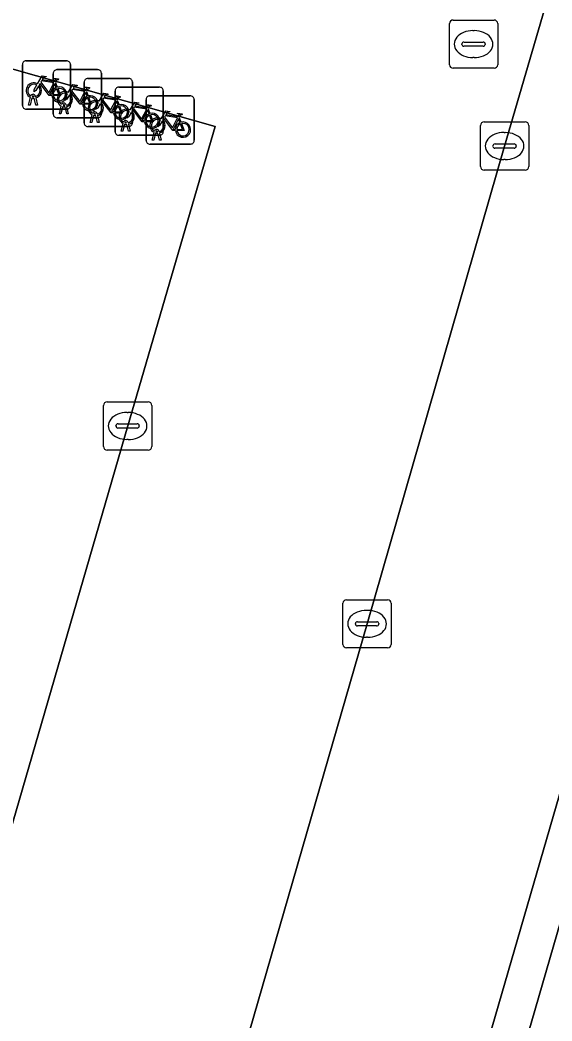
# Model space of a CAD drawing. Extents: x 159817 to 160765, y 380688 to 381638.
# Drawn here: x 160461.01 to 160472.05, y 381224.88 to 381245.65 of the extents above; entities that cross this region are included whole.
import ezdxf

# ---------------------------------------------------------------- set-up
doc = ezdxf.new("R2010")
doc.units = 0
for name, color, linetype in [('IMGEO_Fietsenrek', 7, 'Continuous'), ('IMGEO_Groenvoorziening', 7, 'Continuous'), ('IMGEO_Kolk', 7, 'Continuous'), ('IMGEO_Parkeervlak_open', 7, 'Continuous'), ('IMGEO_Rijbaan_lokaal_open', 7, 'Continuous'), ('IMGEO_Rioolput', 7, 'Continuous'), ('IMGEO_Voetpad_open', 7, 'Continuous')]:
    doc.layers.add(name, color=color, linetype=linetype)

msp = doc.modelspace()

# ---------------------------------------------------------------- linework, layer by layer
at = {"layer": 'IMGEO_Fietsenrek'}
for p, q in [((160461.061, 381243.88), (160461.061, 381244.721)), ((160461.061, 381244.721), (160461.061, 381243.88)), ((160461.136, 381244.805), (160461.977, 381244.805)), ((160461.977, 381244.805), (160461.136, 381244.805)), ((160462.061, 381244.73), (160462.061, 381243.889)), ((160462.061, 381243.889), (160462.061, 381244.73)), ((160461.702, 381243.698), (160461.702, 381244.539)), ((160461.702, 381244.539), (160461.702, 381243.698)), ((160461.777, 381244.623), (160462.618, 381244.623)), ((160462.618, 381244.623), (160461.777, 381244.623)), ((160462.702, 381244.548), (160462.702, 381243.707)), ((160462.702, 381243.707), (160462.702, 381244.548)), ((160461.748, 381244.354), (160461.784, 381244.259)), ((160462.344, 381243.517), (160462.344, 381244.358)), ((160462.344, 381244.358), (160462.344, 381243.517)), ((160462.419, 381244.442), (160463.26, 381244.442)), ((160463.26, 381244.442), (160462.419, 381244.442)), ((160463.06, 381244.26), (160463.901, 381244.26)), ((160463.901, 381244.26), (160463.06, 381244.26)), ((160463.344, 381244.367), (160463.344, 381243.526)), ((160463.344, 381243.526), (160463.344, 381244.367)), ((160461.188, 381243.889), (160461.227, 381244.049)), ((160461.299, 381244.061), (160461.298, 381244.065)), ((160461.33, 381244.072), (160461.331, 381244.065)), ((160462.389, 381244.172), (160462.425, 381244.077)), ((160462.985, 381243.335), (160462.985, 381244.176)), ((160462.985, 381244.176), (160462.985, 381243.335)), ((160463.702, 381244.078), (160464.543, 381244.078)), ((160464.543, 381244.078), (160463.702, 381244.078)), ((160463.985, 381244.185), (160463.985, 381243.344)), ((160463.985, 381243.344), (160463.985, 381244.185)), ((160461.222, 381243.889), (160461.188, 381243.889)), ((160461.257, 381244.037), (160461.222, 381243.889)), ((160461.34, 381243.889), (160461.306, 381244.031)), ((160461.338, 381244.035), (160461.373, 381243.889)), ((160461.373, 381243.889), (160461.34, 381243.889)), ((160461.829, 381243.707), (160461.868, 381243.867)), ((160461.898, 381243.855), (160461.863, 381243.707)), ((160461.94, 381243.879), (160461.939, 381243.883)), ((160461.981, 381243.707), (160461.947, 381243.849)), ((160461.971, 381243.89), (160461.972, 381243.883)), ((160461.979, 381243.853), (160462.014, 381243.707)), ((160463.031, 381243.991), (160463.067, 381243.896)), ((160463.627, 381243.153), (160463.627, 381243.994)), ((160463.627, 381243.994), (160463.627, 381243.153)), ((160464.627, 381244.003), (160464.627, 381243.162)), ((160464.627, 381243.162), (160464.627, 381244.003)), ((160461.986, 381243.805), (160461.145, 381243.805)), ((160461.145, 381243.805), (160461.986, 381243.805)), ((160461.863, 381243.707), (160461.829, 381243.707)), ((160462.014, 381243.707), (160461.981, 381243.707)), ((160462.471, 381243.526), (160462.51, 381243.686)), ((160462.54, 381243.674), (160462.505, 381243.526)), ((160462.582, 381243.698), (160462.581, 381243.702)), ((160462.623, 381243.526), (160462.589, 381243.668)), ((160462.613, 381243.709), (160462.614, 381243.702)), ((160462.621, 381243.672), (160462.656, 381243.526)), ((160463.672, 381243.809), (160463.708, 381243.714)), ((160462.627, 381243.623), (160461.786, 381243.623)), ((160461.786, 381243.623), (160462.627, 381243.623)), ((160463.269, 381243.442), (160462.428, 381243.442)), ((160462.428, 381243.442), (160463.269, 381243.442)), ((160462.505, 381243.526), (160462.471, 381243.526)), ((160462.656, 381243.526), (160462.623, 381243.526)), ((160463.112, 381243.344), (160463.151, 381243.504)), ((160463.181, 381243.492), (160463.146, 381243.344)), ((160463.223, 381243.516), (160463.222, 381243.52)), ((160463.264, 381243.344), (160463.23, 381243.486)), ((160463.254, 381243.527), (160463.255, 381243.52)), ((160463.262, 381243.49), (160463.297, 381243.344)), ((160464.314, 381243.627), (160464.35, 381243.532)), ((160463.91, 381243.26), (160463.069, 381243.26)), ((160463.069, 381243.26), (160463.91, 381243.26)), ((160463.146, 381243.344), (160463.112, 381243.344)), ((160463.297, 381243.344), (160463.264, 381243.344)), ((160463.754, 381243.162), (160463.793, 381243.322)), ((160463.823, 381243.31), (160463.788, 381243.162)), ((160463.865, 381243.334), (160463.864, 381243.338)), ((160463.906, 381243.162), (160463.872, 381243.304)), ((160463.896, 381243.345), (160463.897, 381243.338)), ((160463.904, 381243.308), (160463.939, 381243.162)), ((160464.552, 381243.078), (160463.711, 381243.078)), ((160463.711, 381243.078), (160464.552, 381243.078)), ((160463.788, 381243.162), (160463.754, 381243.162)), ((160463.939, 381243.162), (160463.906, 381243.162))]:
    msp.add_line(p, q, dxfattribs=at)
for points in [[(160461.374, 381244.331), (160461.469, 381244.495), (160461.555, 381244.481), (160461.557, 381244.472), (160461.501, 381244.461), (160461.474, 381244.416), (160461.73, 381244.375)], [(160461.395, 381244.279), (160461.343, 381244.189), (160461.303, 381244.164), (160461.304, 381244.211), (160461.359, 381244.305)], [(160461.67, 381244.087), (160461.62, 381244.087), (160461.429, 381244.338), (160461.41, 381244.306)], [(160461.717, 381244.35), (160461.46, 381244.391), (160461.443, 381244.362), (160461.61, 381244.142), (160461.717, 381244.35)], [(160461.765, 381244.252), (160461.735, 381244.329), (160461.626, 381244.111), (160461.669, 381244.111)], [(160461.73, 381244.375), (160461.755, 381244.424), (160461.749, 381244.428), (160461.726, 381244.432), (160461.714, 381244.439), (160461.713, 381244.442), (160461.715, 381244.447), (160461.81, 381244.432), (160461.812, 381244.422), (160461.802, 381244.409), (160461.79, 381244.403), (160461.776, 381244.409), (160461.748, 381244.354)], [(160462.015, 381244.149), (160462.11, 381244.313), (160462.196, 381244.299), (160462.198, 381244.29), (160462.142, 381244.279), (160462.115, 381244.234), (160462.371, 381244.193)], [(160462.371, 381244.193), (160462.396, 381244.242), (160462.39, 381244.246), (160462.367, 381244.25), (160462.355, 381244.257), (160462.354, 381244.26), (160462.356, 381244.265), (160462.451, 381244.25), (160462.453, 381244.24), (160462.443, 381244.227), (160462.431, 381244.221), (160462.417, 381244.227), (160462.389, 381244.172)], [(160461.699, 381244.111), (160461.819, 381244.11), (160461.775, 381244.224)], [(160461.795, 381244.231), (160461.85, 381244.086), (160461.7, 381244.086)], [(160462.036, 381244.097), (160461.984, 381244.007), (160461.944, 381243.982), (160461.945, 381244.029), (160462, 381244.123)], [(160462.311, 381243.905), (160462.261, 381243.905), (160462.07, 381244.156), (160462.051, 381244.124)], [(160462.358, 381244.168), (160462.101, 381244.209), (160462.084, 381244.18), (160462.251, 381243.96), (160462.358, 381244.168)], [(160462.406, 381244.07), (160462.376, 381244.147), (160462.267, 381243.929), (160462.31, 381243.929)], [(160462.657, 381243.968), (160462.752, 381244.132), (160462.838, 381244.118), (160462.84, 381244.109), (160462.784, 381244.098), (160462.757, 381244.053), (160463.013, 381244.012)], [(160463.013, 381244.012), (160463.038, 381244.061), (160463.032, 381244.065), (160463.009, 381244.069), (160462.997, 381244.076), (160462.996, 381244.079), (160462.998, 381244.084), (160463.093, 381244.069), (160463.095, 381244.059), (160463.085, 381244.046), (160463.073, 381244.04), (160463.059, 381244.046), (160463.031, 381243.991)], [(160462.34, 381243.929), (160462.46, 381243.928), (160462.416, 381244.042)], [(160462.436, 381244.049), (160462.491, 381243.904), (160462.341, 381243.904)], [(160462.678, 381243.916), (160462.626, 381243.826), (160462.586, 381243.801), (160462.587, 381243.848), (160462.642, 381243.942)], [(160462.953, 381243.724), (160462.903, 381243.724), (160462.712, 381243.975), (160462.693, 381243.943)], [(160463, 381243.987), (160462.743, 381244.028), (160462.726, 381243.999), (160462.893, 381243.779), (160463, 381243.987)], [(160463.048, 381243.889), (160463.018, 381243.966), (160462.909, 381243.748), (160462.952, 381243.748)], [(160462.982, 381243.748), (160463.102, 381243.747), (160463.058, 381243.861)], [(160463.078, 381243.868), (160463.133, 381243.723), (160462.983, 381243.723)], [(160463.298, 381243.786), (160463.393, 381243.95), (160463.479, 381243.936), (160463.481, 381243.927), (160463.425, 381243.916), (160463.398, 381243.871), (160463.654, 381243.83)], [(160463.641, 381243.805), (160463.384, 381243.846), (160463.367, 381243.817), (160463.534, 381243.597), (160463.641, 381243.805)], [(160463.654, 381243.83), (160463.679, 381243.879), (160463.673, 381243.883), (160463.65, 381243.887), (160463.638, 381243.894), (160463.637, 381243.897), (160463.639, 381243.902), (160463.734, 381243.887), (160463.736, 381243.877), (160463.726, 381243.864), (160463.714, 381243.858), (160463.7, 381243.864), (160463.672, 381243.809)], [(160463.319, 381243.734), (160463.267, 381243.644), (160463.227, 381243.619), (160463.228, 381243.666), (160463.283, 381243.76)], [(160463.594, 381243.542), (160463.544, 381243.542), (160463.353, 381243.793), (160463.334, 381243.761)], [(160463.689, 381243.707), (160463.659, 381243.784), (160463.55, 381243.566), (160463.593, 381243.566)], [(160463.623, 381243.566), (160463.743, 381243.565), (160463.699, 381243.679)], [(160463.719, 381243.686), (160463.774, 381243.541), (160463.624, 381243.541)], [(160463.94, 381243.604), (160464.035, 381243.768), (160464.121, 381243.754), (160464.123, 381243.745), (160464.067, 381243.734), (160464.04, 381243.689), (160464.296, 381243.648)], [(160464.283, 381243.623), (160464.026, 381243.664), (160464.009, 381243.635), (160464.176, 381243.415), (160464.283, 381243.623)], [(160464.296, 381243.648), (160464.321, 381243.697), (160464.315, 381243.701), (160464.292, 381243.705), (160464.28, 381243.712), (160464.279, 381243.715), (160464.281, 381243.72), (160464.376, 381243.705), (160464.378, 381243.695), (160464.368, 381243.682), (160464.356, 381243.676), (160464.342, 381243.682), (160464.314, 381243.627)], [(160463.961, 381243.552), (160463.909, 381243.462), (160463.869, 381243.437), (160463.87, 381243.484), (160463.925, 381243.578)], [(160464.236, 381243.36), (160464.186, 381243.36), (160463.995, 381243.611), (160463.976, 381243.579)], [(160464.331, 381243.525), (160464.301, 381243.602), (160464.192, 381243.384), (160464.235, 381243.384)], [(160464.265, 381243.384), (160464.385, 381243.383), (160464.341, 381243.497)], [(160464.361, 381243.504), (160464.416, 381243.359), (160464.266, 381243.359)]]:
    msp.add_lwpolyline(points, dxfattribs=at)
for centre, radius, start, end in [((160461.139, 381244.727), 0.0779, 92.4484, 184.2845), ((160461.139, 381244.727), 0.0779, 92.4484, 184.2845), ((160461.983, 381244.727), 0.0779, 2.4484, 94.2845), ((160461.983, 381244.727), 0.0779, 2.4484, 94.2845), ((160461.78, 381244.545), 0.0779, 92.4484, 184.2845), ((160461.78, 381244.545), 0.0779, 92.4484, 184.2845), ((160462.624, 381244.545), 0.0779, 2.4484, 94.2845), ((160462.624, 381244.545), 0.0779, 2.4484, 94.2845), ((160461.301, 381244.19), 0.159, 62.6766, 242.1369), ((160461.301, 381244.19), 0.129, 63.3192, 238.903), ((160461.301, 381244.19), 0.129, 283.6043, 43.4302), ((160461.301, 381244.19), 0.159, 283.5766, 46.6042), ((160461.828, 381244.106), 0.159, 187.0065, 105.7708), ((160462.422, 381244.364), 0.0779, 92.4484, 184.2845), ((160462.422, 381244.364), 0.0779, 92.4484, 184.2845), ((160463.063, 381244.182), 0.0779, 92.4484, 184.2845), ((160463.063, 381244.182), 0.0779, 92.4484, 184.2845), ((160463.266, 381244.364), 0.0779, 2.4484, 94.2845), ((160463.266, 381244.364), 0.0779, 2.4484, 94.2845), ((160463.907, 381244.182), 0.0779, 2.4484, 94.2845), ((160463.907, 381244.182), 0.0779, 2.4484, 94.2845), ((160461.281, 381244.061), 0.0499, 12.8025, 158.6934), ((160461.281, 381244.061), 0.0174, 12.8025, 163.4502), ((160461.301, 381244.19), 0.129, 253.415, 269.0204), ((160461.828, 381244.106), 0.159, 113.3408, 178.3217), ((160461.828, 381244.106), 0.129, 113.923, 177.9556), ((160461.828, 381244.106), 0.129, 188.6715, 104.5883), ((160461.942, 381244.008), 0.159, 62.6766, 242.1369), ((160461.942, 381244.008), 0.129, 63.3192, 238.903), ((160461.942, 381244.008), 0.129, 283.6043, 43.4302), ((160461.942, 381244.008), 0.159, 283.5766, 46.6042), ((160462.469, 381243.924), 0.159, 113.3408, 178.3217), ((160462.469, 381243.924), 0.159, 187.0065, 105.7708), ((160462.469, 381243.924), 0.129, 188.6715, 104.5883), ((160463.705, 381244), 0.0779, 92.4484, 184.2845), ((160463.705, 381244), 0.0779, 92.4484, 184.2845), ((160464.549, 381244), 0.0779, 2.4484, 94.2845), ((160464.549, 381244), 0.0779, 2.4484, 94.2845), ((160461.139, 381243.883), 0.0779, 182.4484, 274.2845), ((160461.139, 381243.883), 0.0779, 182.4484, 274.2845), ((160461.301, 381244.19), 0.159, 253.9967, 271.7867), ((160461.922, 381243.879), 0.0499, 12.8025, 158.6934), ((160461.942, 381244.008), 0.159, 253.9967, 271.7867), ((160461.922, 381243.879), 0.0174, 12.8025, 163.4502), ((160461.942, 381244.008), 0.129, 253.415, 269.0204), ((160461.983, 381243.883), 0.0779, 272.4484, 4.2845), ((160461.983, 381243.883), 0.0779, 272.4484, 4.2845), ((160462.469, 381243.924), 0.129, 113.923, 177.9556), ((160462.584, 381243.827), 0.159, 62.6766, 242.1369), ((160462.584, 381243.827), 0.129, 63.3192, 238.903), ((160462.584, 381243.827), 0.129, 283.6043, 43.4302), ((160462.584, 381243.827), 0.159, 283.5766, 46.6042), ((160463.111, 381243.743), 0.159, 113.3408, 178.3217), ((160463.111, 381243.743), 0.159, 187.0065, 105.7708), ((160463.111, 381243.743), 0.129, 113.923, 177.9556), ((160463.111, 381243.743), 0.129, 188.6715, 104.5883), ((160461.78, 381243.701), 0.0779, 182.4484, 274.2845), ((160461.78, 381243.701), 0.0779, 182.4484, 274.2845), ((160462.564, 381243.698), 0.0499, 12.8025, 158.6934), ((160462.584, 381243.827), 0.159, 253.9967, 271.7867), ((160462.564, 381243.698), 0.0174, 12.8025, 163.4502), ((160462.584, 381243.827), 0.129, 253.415, 269.0204), ((160462.624, 381243.701), 0.0779, 272.4484, 4.2845), ((160462.624, 381243.701), 0.0779, 272.4484, 4.2845), ((160463.225, 381243.645), 0.159, 62.6766, 242.1369), ((160463.225, 381243.645), 0.129, 63.3192, 238.903), ((160463.225, 381243.645), 0.129, 283.6043, 43.4302), ((160463.225, 381243.645), 0.159, 283.5766, 46.6042), ((160463.752, 381243.561), 0.159, 113.3408, 178.3217), ((160463.752, 381243.561), 0.159, 187.0065, 105.7708), ((160463.752, 381243.561), 0.129, 113.923, 177.9556), ((160463.752, 381243.561), 0.129, 188.6715, 104.5883), ((160462.422, 381243.52), 0.0779, 182.4484, 274.2845), ((160462.422, 381243.52), 0.0779, 182.4484, 274.2845), ((160463.205, 381243.516), 0.0499, 12.8025, 158.6934), ((160463.225, 381243.645), 0.159, 253.9967, 271.7867), ((160463.205, 381243.516), 0.0174, 12.8025, 163.4502), ((160463.225, 381243.645), 0.129, 253.415, 269.0204), ((160463.266, 381243.52), 0.0779, 272.4484, 4.2845), ((160463.266, 381243.52), 0.0779, 272.4484, 4.2845), ((160463.867, 381243.463), 0.159, 62.6766, 242.1369), ((160463.867, 381243.463), 0.129, 63.3192, 238.903), ((160463.867, 381243.463), 0.129, 283.6043, 43.4302), ((160463.867, 381243.463), 0.159, 283.5766, 46.6042), ((160464.394, 381243.379), 0.159, 113.3408, 178.3217), ((160464.394, 381243.379), 0.159, 187.0065, 105.7708), ((160464.394, 381243.379), 0.129, 113.923, 177.9556), ((160464.394, 381243.379), 0.129, 188.6715, 104.5883), ((160463.063, 381243.338), 0.0779, 182.4484, 274.2845), ((160463.063, 381243.338), 0.0779, 182.4484, 274.2845), ((160463.847, 381243.334), 0.0499, 12.8025, 158.6934), ((160463.867, 381243.463), 0.159, 253.9967, 271.7867), ((160463.847, 381243.334), 0.0174, 12.8025, 163.4502), ((160463.867, 381243.463), 0.129, 253.415, 269.0204), ((160463.907, 381243.338), 0.0779, 272.4484, 4.2845), ((160463.907, 381243.338), 0.0779, 272.4484, 4.2845), ((160463.705, 381243.156), 0.0779, 182.4484, 274.2845), ((160463.705, 381243.156), 0.0779, 182.4484, 274.2845), ((160464.549, 381243.156), 0.0779, 272.4484, 4.2845), ((160464.549, 381243.156), 0.0779, 272.4484, 4.2845)]:
    msp.add_arc(centre, radius, start, end, dxfattribs=at)
at = {"layer": 'IMGEO_Groenvoorziening'}
msp.add_lwpolyline([(160478.902, 381250), (160467.959, 381212.203), (160472.531, 381212.135), (160473.591, 381215.91), (160473.739, 381216.013), (160483.448, 381250), (160483.542, 381250.329), (160479.016, 381250.395)], close=True, dxfattribs=at)
at = {"layer": 'IMGEO_Kolk'}
for p, q in [((160470.566, 381242.612), (160470.566, 381243.464)), ((160470.641, 381243.538), (160471.493, 381243.538)), ((160471.567, 381243.464), (160471.567, 381242.612)), ((160471.054, 381243.318), (160471.079, 381243.318)), ((160470.825, 381243.032), (160470.825, 381243.044)), ((160470.868, 381243.081), (160471.266, 381243.081)), ((160471.309, 381243.044), (160471.309, 381243.032)), ((160471.263, 381242.995), (160470.865, 381242.995)), ((160471.077, 381242.758), (160471.052, 381242.758)), ((160471.493, 381242.538), (160470.641, 381242.538)), ((160462.745, 381236.804), (160462.745, 381237.656)), ((160462.82, 381237.73), (160463.672, 381237.73)), ((160463.746, 381237.656), (160463.746, 381236.804)), ((160463.233, 381237.51), (160463.258, 381237.51)), ((160463.004, 381237.224), (160463.004, 381237.236)), ((160463.047, 381237.273), (160463.445, 381237.273)), ((160463.488, 381237.236), (160463.488, 381237.224)), ((160463.442, 381237.187), (160463.044, 381237.187)), ((160463.256, 381236.95), (160463.231, 381236.95)), ((160463.672, 381236.73), (160462.82, 381236.73)), ((160467.713, 381232.699), (160467.713, 381233.551)), ((160467.788, 381233.625), (160468.64, 381233.625)), ((160468.714, 381233.551), (160468.714, 381232.699)), ((160468.201, 381233.405), (160468.226, 381233.405)), ((160467.972, 381233.119), (160467.972, 381233.131)), ((160468.41, 381233.082), (160468.012, 381233.082)), ((160468.015, 381233.168), (160468.413, 381233.168)), ((160468.456, 381233.131), (160468.456, 381233.119)), ((160468.224, 381232.845), (160468.199, 381232.845)), ((160468.64, 381232.625), (160467.788, 381232.625))]:
    msp.add_line(p, q, dxfattribs=at)
for points in [[(160470.566, 381242.612), (160470.566, 381243.464)], [(160470.641, 381243.538), (160471.493, 381243.538)], [(160471.567, 381243.464), (160471.567, 381242.612)], [(160471.493, 381242.538), (160470.641, 381242.538)], [(160462.745, 381236.804), (160462.745, 381237.656)], [(160462.82, 381237.73), (160463.672, 381237.73)], [(160463.746, 381237.656), (160463.746, 381236.804)], [(160463.672, 381236.73), (160462.82, 381236.73)], [(160467.713, 381232.699), (160467.713, 381233.551)], [(160467.788, 381233.625), (160468.64, 381233.625)], [(160468.714, 381233.551), (160468.714, 381232.699)], [(160468.64, 381232.625), (160467.788, 381232.625)]]:
    msp.add_lwpolyline(points, dxfattribs=at)
for centre, radius, start, end in [((160470.643, 381243.462), 0.0765, 91.552, 178.448), ((160470.643, 381243.462), 0.0765, 91.552, 178.448), ((160471.491, 381243.462), 0.0765, 1.552, 88.448), ((160471.491, 381243.462), 0.0765, 1.552, 88.448), ((160470.865, 381243.041), 0.0403, 85.8775, 175.7526), ((160470.862, 381243.031), 0.0366, 178.938, 274.7102), ((160471.266, 381243.038), 0.043, 264.8664, 352.4533), ((160471.27, 381243.043), 0.0386, 1.7309, 96.639), ((160470.643, 381242.614), 0.0765, 181.552, 268.448), ((160470.643, 381242.614), 0.0765, 181.552, 268.448), ((160471.491, 381242.614), 0.0765, 271.552, 358.448), ((160471.491, 381242.614), 0.0765, 271.552, 358.448), ((160462.822, 381237.654), 0.0765, 91.552, 178.448), ((160462.822, 381237.654), 0.0765, 91.552, 178.448), ((160463.67, 381237.654), 0.0765, 1.552, 88.448), ((160463.67, 381237.654), 0.0765, 1.552, 88.448), ((160463.044, 381237.233), 0.0403, 85.8775, 175.7526), ((160463.041, 381237.223), 0.0366, 178.938, 274.7102), ((160463.445, 381237.23), 0.043, 264.8664, 352.4533), ((160463.449, 381237.235), 0.0386, 1.7309, 96.639), ((160462.822, 381236.806), 0.0765, 181.552, 268.448), ((160462.822, 381236.806), 0.0765, 181.552, 268.448), ((160463.67, 381236.806), 0.0765, 271.552, 358.448), ((160463.67, 381236.806), 0.0765, 271.552, 358.448), ((160467.79, 381233.549), 0.0765, 91.552, 178.448), ((160467.79, 381233.549), 0.0765, 91.552, 178.448), ((160468.638, 381233.549), 0.0765, 1.552, 88.448), ((160468.638, 381233.549), 0.0765, 1.552, 88.448), ((160468.012, 381233.128), 0.0403, 85.8775, 175.7526), ((160468.009, 381233.118), 0.0366, 178.938, 274.7102), ((160468.413, 381233.125), 0.043, 264.8664, 352.4533), ((160468.417, 381233.13), 0.0386, 1.7309, 96.639), ((160467.79, 381232.701), 0.0765, 181.552, 268.448), ((160467.79, 381232.701), 0.0765, 181.552, 268.448), ((160468.638, 381232.701), 0.0765, 271.552, 358.448), ((160468.638, 381232.701), 0.0765, 271.552, 358.448)]:
    msp.add_arc(centre, radius, start, end, dxfattribs=at)
for centre, major_axis, ratio, start_param, end_param in [((160471.053, 381243.038), (-0.387, 0.002), 0.722429, 4.712389, 7.853982), ((160471.078, 381243.038), (-0.39, 0.002), 0.717154, 1.570796, 4.712389), ((160463.232, 381237.23), (-0.387, 0.002), 0.722429, 4.712389, 7.853982), ((160463.257, 381237.23), (-0.39, 0.002), 0.717154, 1.570796, 4.712389), ((160468.2, 381233.125), (-0.387, 0.002), 0.722429, 4.712389, 7.853982), ((160468.225, 381233.125), (-0.39, 0.002), 0.717154, 1.570796, 4.712389)]:
    msp.add_ellipse(centre, major_axis=major_axis, ratio=ratio, start_param=start_param, end_param=end_param, dxfattribs=at)
at = {"layer": 'IMGEO_Parkeervlak_open'}
for points in [[(160478.122, 381250), (160478.198, 381250.262), (160473.201, 381250.366), (160473.094, 381250), (160471.066, 381243.038), (160468.212, 381233.126), (160465.321, 381223.117), (160462.228, 381212.481), (160467.213, 381212.366)], [(160460.424, 381244.76), (160453.869, 381222.217), (160458.522, 381220.911), (160460.466, 381227.645), (160463.247, 381237.23), (160465.059, 381243.446)]]:
    msp.add_lwpolyline(points, close=True, dxfattribs=at)
at = {"layer": 'IMGEO_Rijbaan_lokaal_open'}
msp.add_lwpolyline([(160465.321, 381223.117), (160468.212, 381233.126), (160471.066, 381243.038), (160473.094, 381250), (160473.201, 381250.366), (160462.114, 381250.595), (160461.942, 381250), (160460.424, 381244.76), (160465.059, 381243.446), (160463.247, 381237.23), (160460.466, 381227.645), (160458.522, 381220.911), (160453.869, 381222.217), (160451.119, 381212.67), (160462.228, 381212.481)], close=True, dxfattribs=at)
at = {"layer": 'IMGEO_Rioolput'}
for p, q in [((160469.922, 381244.726), (160469.922, 381245.578)), ((160469.997, 381245.652), (160470.849, 381245.652)), ((160470.923, 381245.578), (160470.923, 381244.726)), ((160470.41, 381245.432), (160470.435, 381245.432)), ((160470.181, 381245.146), (160470.181, 381245.158)), ((160470.619, 381245.109), (160470.221, 381245.109)), ((160470.224, 381245.195), (160470.622, 381245.195)), ((160470.665, 381245.158), (160470.665, 381245.146)), ((160470.433, 381244.872), (160470.408, 381244.872)), ((160470.849, 381244.652), (160469.997, 381244.652))]:
    msp.add_line(p, q, dxfattribs=at)
for points in [[(160469.922, 381244.726), (160469.922, 381245.578)], [(160469.997, 381245.652), (160470.849, 381245.652)], [(160470.923, 381245.578), (160470.923, 381244.726)], [(160470.849, 381244.652), (160469.997, 381244.652)]]:
    msp.add_lwpolyline(points, dxfattribs=at)
for centre, radius, start, end in [((160469.999, 381245.576), 0.0765, 91.552, 178.448), ((160469.999, 381245.576), 0.0765, 91.552, 178.448), ((160470.847, 381245.576), 0.0765, 1.552, 88.448), ((160470.847, 381245.576), 0.0765, 1.552, 88.448), ((160470.221, 381245.155), 0.0403, 85.8775, 175.7526), ((160470.218, 381245.145), 0.0366, 178.938, 274.7102), ((160470.622, 381245.152), 0.043, 264.8664, 352.4533), ((160470.626, 381245.157), 0.0386, 1.7309, 96.639), ((160469.999, 381244.728), 0.0765, 181.552, 268.448), ((160469.999, 381244.728), 0.0765, 181.552, 268.448), ((160470.847, 381244.728), 0.0765, 271.552, 358.448), ((160470.847, 381244.728), 0.0765, 271.552, 358.448)]:
    msp.add_arc(centre, radius, start, end, dxfattribs=at)
for centre, major_axis, ratio, start_param, end_param in [((160470.409, 381245.152), (-0.387, 0.002), 0.722429, 4.712389, 7.853982), ((160470.434, 381245.152), (-0.39, 0.002), 0.717154, 1.570796, 4.712389)]:
    msp.add_ellipse(centre, major_axis=major_axis, ratio=ratio, start_param=start_param, end_param=end_param, dxfattribs=at)
at = {"layer": 'IMGEO_Voetpad_open'}
msp.add_lwpolyline([(160478.902, 381250), (160479.016, 381250.395), (160478.386, 381250.411), (160478.198, 381250.262), (160478.122, 381250), (160467.213, 381212.366), (160467.339, 381212.233), (160467.959, 381212.203)], close=True, dxfattribs=at)

doc.saveas('drawing.dxf')
